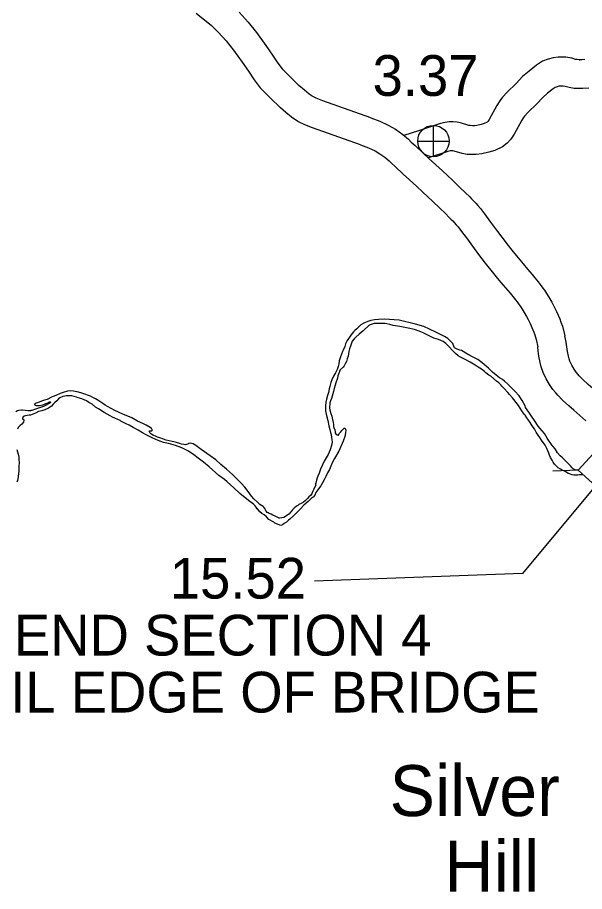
# Model space of a CAD drawing. Extents: x -939622 to -934245, y 1383184 to 1385301.
# Drawn here: x -935041.67 to -935024.02, y 1384081.23 to 1384108.42 of the extents above; entities that cross this region are included whole.
import ezdxf

# ---------------------------------------------------------------- set-up
doc = ezdxf.new("R2010")
doc.units = 0
for name, color, linetype in [('Level 10', 7, 'Continuous'), ('Level 15', 7, 'Continuous'), ('Level 20', 7, 'Continuous'), ('Level 24', 7, 'Continuous'), ('Level 25', 7, 'Continuous'), ('Level 26', 7, 'Continuous'), ('Level 9', 7, 'Continuous')]:
    doc.layers.add(name, color=color, linetype=linetype)

msp = doc.modelspace()

# ---------------------------------------------------------------- linework, layer by layer
at = {"layer": 'Level 10'}
for p, q in [((-935024.195, 1384107.102), (-935024.172, 1384107.102)), ((-935024.195, 1384106.202), (-935024.219, 1384106.203))]:
    msp.add_line(p, q, dxfattribs=at)
for points in [[(-935024.172, 1384107.102), (-935024.251, 1384107.106), (-935024.305, 1384107.114), (-935024.417, 1384107.147), (-935024.603, 1384107.183), (-935024.74, 1384107.183), (-935024.849, 1384107.179), (-935024.999, 1384107.162), (-935025.151, 1384107.118), (-935025.333, 1384107.054), (-935025.522, 1384106.932), (-935025.749, 1384106.751), (-935025.952, 1384106.575), (-935026.152, 1384106.359), (-935026.432, 1384106.089), (-935026.578, 1384105.934), (-935026.661, 1384105.827), (-935026.754, 1384105.679), (-935026.99, 1384105.241), (-935027.02, 1384105.195), (-935027.031, 1384105.183), (-935027.055, 1384105.165), (-935027.144, 1384105.122), (-935027.242, 1384105.091), (-935027.375, 1384105.059), (-935027.45, 1384105.05), (-935027.514, 1384105.05), (-935027.579, 1384105.053), (-935027.624, 1384105.061), (-935027.857, 1384105.13), (-935027.991, 1384105.159), (-935028.115, 1384105.168), (-935028.239, 1384105.168), (-935028.355, 1384105.151), (-935028.504, 1384105.122), (-935029.187, 1384104.893), (-935029.645, 1384104.748)], [(-935024.018, 1384107.109), (-935024.108, 1384107.102), (-935024.195, 1384107.102)], [(-935024.219, 1384106.203), (-935024.344, 1384106.209), (-935024.499, 1384106.233), (-935024.629, 1384106.271), (-935024.691, 1384106.283), (-935024.726, 1384106.283), (-935024.783, 1384106.281), (-935024.822, 1384106.277), (-935024.874, 1384106.261), (-935024.934, 1384106.24), (-935024.997, 1384106.2), (-935025.174, 1384106.059), (-935025.325, 1384105.928), (-935025.508, 1384105.729), (-935025.792, 1384105.456), (-935025.893, 1384105.348), (-935025.923, 1384105.31), (-935025.976, 1384105.226), (-935026.213, 1384104.787), (-935026.312, 1384104.629), (-935026.435, 1384104.506), (-935026.578, 1384104.396), (-935026.811, 1384104.283), (-935027.004, 1384104.222), (-935027.215, 1384104.173), (-935027.393, 1384104.15), (-935027.538, 1384104.15), (-935027.677, 1384104.157), (-935027.826, 1384104.182), (-935028.082, 1384104.258), (-935028.12, 1384104.266), (-935028.147, 1384104.268), (-935028.173, 1384104.268), (-935028.203, 1384104.264), (-935028.274, 1384104.25), (-935028.881, 1384104.047)], [(-935023.888, 1384106.217), (-935024.073, 1384106.202), (-935024.195, 1384106.202)]]:
    msp.add_lwpolyline(points, dxfattribs=at)
at = {"layer": 'Level 15'}
for points in [[(-935036.112, 1384108.553), (-935035.634, 1384108.171), (-935035.421, 1384107.962), (-935035.173, 1384107.688), (-935034.946, 1384107.404), (-935034.674, 1384107.024), (-935034.483, 1384106.744), (-935034.3, 1384106.472), (-935034.116, 1384106.229), (-935033.807, 1384105.919), (-935033.483, 1384105.602)], [(-935034.771, 1384108.585), (-935034.487, 1384108.271), (-935034.228, 1384107.947), (-935033.936, 1384107.54), (-935033.737, 1384107.248), (-935033.568, 1384106.995), (-935033.436, 1384106.821), (-935033.14, 1384106.525), (-935032.91, 1384106.297)], [(-935030.678, 1384105.297), (-935032.168, 1384105.826), (-935032.369, 1384105.907), (-935032.498, 1384105.967), (-935032.595, 1384106.034), (-935032.735, 1384106.152), (-935032.91, 1384106.297)], [(-935030.993, 1384104.453), (-935032.487, 1384104.984), (-935032.728, 1384105.081), (-935032.946, 1384105.183), (-935033.143, 1384105.318), (-935033.313, 1384105.462), (-935033.483, 1384105.602)], [(-935030.678, 1384105.297), (-935030.398, 1384105.187), (-935030.138, 1384105.071), (-935029.904, 1384104.939), (-935029.681, 1384104.778), (-935029.506, 1384104.627), (-935029.413, 1384104.542), (-935029.298, 1384104.433), (-935029.052, 1384104.204), (-935028.866, 1384104.031), (-935028.649, 1384103.836), (-935028.44, 1384103.641), (-935028.136, 1384103.355), (-935027.91, 1384103.137), (-935027.728, 1384102.965), (-935027.596, 1384102.835), (-935027.537, 1384102.775), (-935027.465, 1384102.701), (-935027.409, 1384102.638), (-935027.343, 1384102.566), (-935027.264, 1384102.474), (-935027.134, 1384102.308), (-935026.945, 1384102.054), (-935026.731, 1384101.763), (-935026.597, 1384101.583), (-935026.404, 1384101.326), (-935026.326, 1384101.226), (-935026.244, 1384101.124), (-935026.041, 1384100.879), (-935025.936, 1384100.753), (-935025.799, 1384100.591), (-935025.653, 1384100.421), (-935025.566, 1384100.317), (-935025.466, 1384100.196), (-935025.401, 1384100.111), (-935025.32, 1384099.999), (-935025.274, 1384099.934), (-935025.205, 1384099.829), (-935025.132, 1384099.714), (-935025.043, 1384099.562), (-935024.974, 1384099.436), (-935024.894, 1384099.268), (-935024.796, 1384099.038), (-935024.76, 1384098.941), (-935024.714, 1384098.813), (-935024.632, 1384098.518)], [(-935030.993, 1384104.453), (-935030.746, 1384104.357), (-935030.543, 1384104.266), (-935030.389, 1384104.18), (-935030.24, 1384104.071), (-935030.104, 1384103.955), (-935030.029, 1384103.885), (-935029.915, 1384103.777), (-935029.665, 1384103.545), (-935029.473, 1384103.367), (-935029.257, 1384103.173), (-935029.057, 1384102.985), (-935028.757, 1384102.703), (-935028.53, 1384102.485), (-935028.352, 1384102.317), (-935028.232, 1384102.199), (-935028.181, 1384102.147), (-935028.125, 1384102.089), (-935028.078, 1384102.036), (-935028.017, 1384101.968), (-935027.958, 1384101.901), (-935027.849, 1384101.762), (-935027.669, 1384101.52), (-935027.455, 1384101.228), (-935027.318, 1384101.044), (-935027.119, 1384100.779), (-935027.032, 1384100.668), (-935026.942, 1384100.555), (-935026.732, 1384100.302), (-935026.624, 1384100.174), (-935026.485, 1384100.009), (-935026.34, 1384099.839), (-935026.256, 1384099.739), (-935026.172, 1384099.637), (-935026.124, 1384099.574), (-935026.053, 1384099.476), (-935026.018, 1384099.427), (-935025.96, 1384099.339), (-935025.9, 1384099.244), (-935025.826, 1384099.119), (-935025.776, 1384099.026), (-935025.714, 1384098.898), (-935025.632, 1384098.704), (-935025.605, 1384098.631), (-935025.572, 1384098.541), (-935025.532, 1384098.397), (-935025.482, 1384098.17)], [(-935023.4, 1384096.555), (-935023.763, 1384096.874), (-935023.91, 1384097.004), (-935024.079, 1384097.16), (-935024.19, 1384097.275), (-935024.234, 1384097.326), (-935024.286, 1384097.388), (-935024.346, 1384097.48), (-935024.421, 1384097.607), (-935024.479, 1384097.724), (-935024.506, 1384097.801), (-935024.525, 1384097.882), (-935024.554, 1384098.026), (-935024.573, 1384098.168), (-935024.595, 1384098.319), (-935024.632, 1384098.518)], [(-935023.986, 1384095.872), (-935024.357, 1384096.198), (-935024.513, 1384096.335), (-935024.71, 1384096.518), (-935024.855, 1384096.668), (-935024.919, 1384096.742), (-935025.009, 1384096.85), (-935025.11, 1384097.004), (-935025.214, 1384097.18), (-935025.309, 1384097.374), (-935025.37, 1384097.546), (-935025.404, 1384097.688), (-935025.442, 1384097.877), (-935025.465, 1384098.045), (-935025.482, 1384098.17)]]:
    msp.add_lwpolyline(points, dxfattribs=at)
at = {"layer": 'Level 20'}
msp.add_line((-935024.219, 1384094.337), (-935025.011, 1384094.303), dxfattribs=at)
msp.add_lwpolyline([(-935023.344, 1384093.535), (-935020.935, 1384096.161), (-935021.811, 1384096.964), (-935024.219, 1384094.337)], close=True, dxfattribs=at)
at = {"layer": 'Level 25'}
msp.add_lwpolyline([(-935022.901, 1384094.785), (-935025.954, 1384091.119), (-935032.426, 1384090.886)], dxfattribs=at)
at = {"layer": 'Level 26'}
for p, q in [((-935028.726, 1384104.086), (-935028.726, 1384105.061)), ((-935029.214, 1384104.573), (-935028.239, 1384104.573))]:
    msp.add_line(p, q, dxfattribs=at)
msp.add_circle((-935028.726, 1384104.573), 0.487, dxfattribs=at)
at = {"layer": 'Level 9'}
for points in [[(-935024.225, 1384094.334), (-935024.263, 1384094.336), (-935024.284, 1384094.336), (-935024.314, 1384094.344), (-935024.377, 1384094.376), (-935024.42, 1384094.424), (-935024.448, 1384094.463), (-935024.463, 1384094.474), (-935024.576, 1384094.587), (-935024.603, 1384094.616), (-935024.67, 1384094.679), (-935024.713, 1384094.72), (-935024.78, 1384094.779), (-935024.862, 1384094.871), (-935024.936, 1384095.002), (-935025.009, 1384095.079), (-935025.034, 1384095.106), (-935025.187, 1384095.329), (-935025.267, 1384095.475), (-935025.337, 1384095.558), (-935025.469, 1384095.703), (-935025.579, 1384095.879), (-935025.677, 1384096.013), (-935025.76, 1384096.141), (-935025.858, 1384096.286), (-935025.862, 1384096.295), (-935025.871, 1384096.34), (-935025.967, 1384096.504), (-935026.062, 1384096.647), (-935026.19, 1384096.792), (-935026.285, 1384096.89), (-935026.413, 1384097.014), (-935026.51, 1384097.103), (-935026.58, 1384097.156), (-935026.671, 1384097.212), (-935026.771, 1384097.291), (-935026.883, 1384097.389), (-935027.017, 1384097.504), (-935027.211, 1384097.675), (-935027.342, 1384097.775), (-935027.448, 1384097.831), (-935027.59, 1384097.907), (-935027.717, 1384097.977), (-935027.799, 1384098.03), (-935027.853, 1384098.053), (-935027.907, 1384098.07), (-935027.983, 1384098.096), (-935028.073, 1384098.14), (-935028.08, 1384098.161), (-935028.123, 1384098.274), (-935028.203, 1384098.363), (-935028.276, 1384098.428), (-935028.385, 1384098.49), (-935028.463, 1384098.537), (-935028.633, 1384098.618), (-935028.844, 1384098.726), (-935029.022, 1384098.805), (-935029.281, 1384098.873), (-935029.793, 1384098.997), (-935029.949, 1384099.013), (-935030.087, 1384099.023), (-935030.24, 1384099.029), (-935030.432, 1384099.027), (-935030.558, 1384099.016), (-935030.672, 1384098.993), (-935030.77, 1384098.964), (-935030.874, 1384098.915), (-935030.987, 1384098.853), (-935031.058, 1384098.789), (-935031.111, 1384098.734), (-935031.168, 1384098.685), (-935031.209, 1384098.639), (-935031.253, 1384098.587), (-935031.297, 1384098.533), (-935031.341, 1384098.472), (-935031.409, 1384098.369), (-935031.458, 1384098.263), (-935031.487, 1384098.181), (-935031.536, 1384098.072), (-935031.556, 1384098.024), (-935031.617, 1384097.857), (-935031.654, 1384097.74), (-935031.673, 1384097.643), (-935031.69, 1384097.562), (-935031.725, 1384097.471), (-935031.777, 1384097.368), (-935031.832, 1384097.259), (-935031.888, 1384097.15), (-935031.922, 1384097.059), (-935031.95, 1384096.936), (-935031.967, 1384096.863), (-935031.995, 1384096.752), (-935032.018, 1384096.655)], [(-935024.062, 1384094.196), (-935024.066, 1384094.195), (-935024.123, 1384094.194), (-935024.138, 1384094.194), (-935024.189, 1384094.19), (-935024.228, 1384094.183), (-935024.293, 1384094.176), (-935024.356, 1384094.178), (-935024.405, 1384094.19), (-935024.444, 1384094.204), (-935024.495, 1384094.218), (-935024.528, 1384094.236), (-935024.601, 1384094.286), (-935024.646, 1384094.306), (-935024.719, 1384094.338), (-935024.767, 1384094.368), (-935024.843, 1384094.414), (-935024.898, 1384094.465), (-935024.955, 1384094.518), (-935024.995, 1384094.58), (-935025.035, 1384094.643), (-935025.054, 1384094.679), (-935025.085, 1384094.735), (-935025.113, 1384094.798), (-935025.135, 1384094.861), (-935025.166, 1384094.935), (-935025.2, 1384095.007), (-935025.244, 1384095.118), (-935025.363, 1384095.272), (-935025.415, 1384095.352), (-935025.47, 1384095.427), (-935025.526, 1384095.516), (-935025.544, 1384095.543), (-935025.584, 1384095.617), (-935025.658, 1384095.718), (-935025.716, 1384095.82), (-935025.787, 1384095.924), (-935025.824, 1384095.965), (-935025.876, 1384096.052), (-935025.897, 1384096.078), (-935025.974, 1384096.179), (-935026.029, 1384096.26), (-935026.081, 1384096.343), (-935026.222, 1384096.53), (-935026.262, 1384096.581), (-935026.363, 1384096.693), (-935026.412, 1384096.756), (-935026.527, 1384096.874), (-935026.601, 1384096.954), (-935026.631, 1384096.993), (-935026.695, 1384097.055), (-935026.768, 1384097.105), (-935026.944, 1384097.255), (-935027.005, 1384097.291), (-935027.099, 1384097.364), (-935027.138, 1384097.4), (-935027.226, 1384097.477), (-935027.332, 1384097.541), (-935027.426, 1384097.6), (-935027.581, 1384097.697), (-935027.735, 1384097.778), (-935027.801, 1384097.81), (-935027.883, 1384097.851), (-935027.956, 1384097.895), (-935028.035, 1384097.96), (-935028.089, 1384098.013), (-935028.132, 1384098.061), (-935028.233, 1384098.173), (-935028.339, 1384098.271), (-935028.424, 1384098.333), (-935028.563, 1384098.397), (-935028.708, 1384098.446), (-935028.862, 1384098.519), (-935029.043, 1384098.606), (-935029.167, 1384098.655), (-935029.315, 1384098.71), (-935029.513, 1384098.755), (-935029.772, 1384098.808), (-935029.973, 1384098.838), (-935030.082, 1384098.864), (-935030.175, 1384098.889), (-935030.223, 1384098.894), (-935030.265, 1384098.9), (-935030.388, 1384098.898), (-935030.445, 1384098.897), (-935030.571, 1384098.901), (-935030.729, 1384098.848), (-935030.915, 1384098.665), (-935031.031, 1384098.564), (-935031.14, 1384098.475), (-935031.188, 1384098.426), (-935031.196, 1384098.42), (-935031.252, 1384098.347), (-935031.281, 1384098.256), (-935031.301, 1384098.193), (-935031.333, 1384098.108), (-935031.355, 1384098.027), (-935031.366, 1384097.951)], [(-935031.366, 1384097.951), (-935031.383, 1384097.879), (-935031.409, 1384097.801), (-935031.435, 1384097.719), (-935031.469, 1384097.64), (-935031.507, 1384097.583), (-935031.537, 1384097.543), (-935031.622, 1384097.452), (-935031.703, 1384097.267), (-935031.714, 1384097.195), (-935031.76, 1384097.053), (-935031.78, 1384096.98), (-935031.811, 1384096.881), (-935031.831, 1384096.778), (-935031.899, 1384096.561), (-935031.928, 1384096.488), (-935031.945, 1384096.431), (-935031.948, 1384096.386), (-935031.958, 1384096.305), (-935031.958, 1384096.265), (-935031.945, 1384096.209), (-935031.922, 1384096.095), (-935031.888, 1384096.017), (-935031.872, 1384095.966), (-935031.862, 1384095.903), (-935031.859, 1384095.885), (-935031.843, 1384095.804), (-935031.839, 1384095.768), (-935031.832, 1384095.699), (-935031.823, 1384095.663), (-935031.797, 1384095.589), (-935031.787, 1384095.523), (-935031.781, 1384095.496), (-935031.763, 1384095.469), (-935031.723, 1384095.434), (-935031.711, 1384095.431), (-935031.687, 1384095.422), (-935031.681, 1384095.425), (-935031.678, 1384095.425), (-935031.669, 1384095.443), (-935031.655, 1384095.474), (-935031.646, 1384095.489), (-935031.631, 1384095.507), (-935031.608, 1384095.532), (-935031.572, 1384095.571), (-935031.558, 1384095.592), (-935031.507, 1384095.641), (-935031.489, 1384095.639), (-935031.471, 1384095.627), (-935031.452, 1384095.582), (-935031.46, 1384095.495), (-935031.482, 1384095.386), (-935031.534, 1384095.241), (-935031.673, 1384094.932), (-935031.802, 1384094.702), (-935031.863, 1384094.584), (-935031.921, 1384094.457), (-935031.958, 1384094.357), (-935032.02, 1384094.257), (-935032.072, 1384094.139), (-935032.121, 1384094.033), (-935032.177, 1384093.939), (-935032.226, 1384093.851), (-935032.265, 1384093.793), (-935032.32, 1384093.723), (-935032.382, 1384093.638), (-935032.42, 1384093.563), (-935032.47, 1384093.499), (-935032.526, 1384093.456), (-935032.574, 1384093.413), (-935032.621, 1384093.358), (-935032.76, 1384093.245), (-935032.872, 1384093.126), (-935032.981, 1384093.007), (-935033.07, 1384092.922), (-935033.197, 1384092.812), (-935033.232, 1384092.778), (-935033.298, 1384092.723), (-935033.366, 1384092.68), (-935033.425, 1384092.64), (-935033.476, 1384092.612), (-935033.663, 1384092.684), (-935033.693, 1384092.723), (-935033.848, 1384092.799), (-935033.915, 1384092.882), (-935033.991, 1384092.944), (-935034.06, 1384092.991), (-935034.124, 1384093.044), (-935034.201, 1384093.13), (-935034.207, 1384093.133), (-935034.24, 1384093.189), (-935034.268, 1384093.222), (-935034.323, 1384093.275), (-935034.48, 1384093.39), (-935034.745, 1384093.614), (-935034.939, 1384093.786), (-935035.037, 1384093.877), (-935035.146, 1384093.978), (-935035.228, 1384094.049), (-935035.404, 1384094.175), (-935035.708, 1384094.438)], [(-935037.454, 1384095.43), (-935037.496, 1384095.451), (-935037.514, 1384095.469), (-935037.539, 1384095.492), (-935037.57, 1384095.549), (-935037.549, 1384095.555), (-935037.54, 1384095.555), (-935037.534, 1384095.555), (-935037.525, 1384095.559), (-935037.507, 1384095.559), (-935037.489, 1384095.562), (-935037.477, 1384095.571), (-935037.477, 1384095.598), (-935037.484, 1384095.613), (-935037.499, 1384095.637), (-935037.535, 1384095.664), (-935037.662, 1384095.734), (-935037.768, 1384095.786), (-935037.928, 1384095.862), (-935038.113, 1384095.961), (-935038.388, 1384096.077), (-935038.641, 1384096.188), (-935038.862, 1384096.314), (-935038.941, 1384096.354), (-935039.013, 1384096.41), (-935039.141, 1384096.493), (-935039.235, 1384096.551), (-935039.325, 1384096.601), (-935039.395, 1384096.633), (-935039.458, 1384096.659), (-935039.488, 1384096.668), (-935039.543, 1384096.688), (-935039.693, 1384096.74), (-935039.805, 1384096.774), (-935039.871, 1384096.785), (-935039.925, 1384096.796), (-935040.003, 1384096.807), (-935040.108, 1384096.796), (-935040.248, 1384096.755), (-935040.344, 1384096.721), (-935040.475, 1384096.662), (-935040.561, 1384096.627), (-935040.612, 1384096.605), (-935040.746, 1384096.534), (-935040.826, 1384096.512), (-935040.886, 1384096.49), (-935040.969, 1384096.459), (-935041.044, 1384096.431), (-935041.083, 1384096.418), (-935041.104, 1384096.412), (-935041.107, 1384096.412), (-935041.116, 1384096.408), (-935041.125, 1384096.402), (-935041.136, 1384096.381), (-935041.13, 1384096.369), (-935041.118, 1384096.36), (-935041.106, 1384096.355), (-935041.088, 1384096.349), (-935041.055, 1384096.346), (-935041.028, 1384096.347), (-935041.001, 1384096.347), (-935040.977, 1384096.35), (-935040.929, 1384096.357), (-935040.878, 1384096.37), (-935040.851, 1384096.382), (-935040.801, 1384096.404), (-935040.783, 1384096.414), (-935040.726, 1384096.432), (-935040.69, 1384096.448), (-935040.667, 1384096.457), (-935040.649, 1384096.458), (-935040.643, 1384096.455), (-935040.639, 1384096.449), (-935040.639, 1384096.44), (-935040.657, 1384096.418), (-935040.699, 1384096.397), (-935040.72, 1384096.39), (-935040.77, 1384096.363), (-935040.856, 1384096.316), (-935040.919, 1384096.291), (-935041.011, 1384096.26), (-935041.071, 1384096.241), (-935041.134, 1384096.222), (-935041.187, 1384096.203), (-935041.22, 1384096.193), (-935041.247, 1384096.187), (-935041.265, 1384096.184), (-935041.304, 1384096.183), (-935041.349, 1384096.186), (-935041.427, 1384096.196), (-935041.508, 1384096.201), (-935041.544, 1384096.201), (-935041.622, 1384096.19), (-935041.667, 1384096.178), (-935041.72, 1384096.153)], [(-935035.708, 1384094.438), (-935035.878, 1384094.586), (-935036.045, 1384094.71), (-935036.176, 1384094.813), (-935036.351, 1384094.924), (-935036.554, 1384095.035), (-935036.75, 1384095.108), (-935036.964, 1384095.164), (-935037.12, 1384095.201), (-935037.286, 1384095.259), (-935037.476, 1384095.337), (-935037.661, 1384095.433), (-935037.776, 1384095.495), (-935037.909, 1384095.577), (-935038.072, 1384095.664), (-935038.187, 1384095.735), (-935038.281, 1384095.778), (-935038.45, 1384095.857), (-935038.477, 1384095.881), (-935038.707, 1384095.985), (-935038.786, 1384096.026), (-935038.967, 1384096.126), (-935039.146, 1384096.24), (-935039.237, 1384096.299), (-935039.346, 1384096.387), (-935039.443, 1384096.446), (-935039.524, 1384096.49), (-935039.667, 1384096.56), (-935039.775, 1384096.585), (-935039.832, 1384096.608), (-935039.977, 1384096.645), (-935040.076, 1384096.653), (-935040.151, 1384096.649), (-935040.196, 1384096.642), (-935040.261, 1384096.623), (-935040.345, 1384096.582), (-935040.389, 1384096.555), (-935040.445, 1384096.497), (-935040.51, 1384096.439), (-935040.555, 1384096.387), (-935040.611, 1384096.326), (-935040.7, 1384096.268), (-935040.813, 1384096.215), (-935040.905, 1384096.183), (-935041.01, 1384096.158), (-935041.105, 1384096.114), (-935041.266, 1384096.052), (-935041.305, 1384096.042), (-935041.368, 1384096.032), (-935041.413, 1384096.025), (-935041.46, 1384096.013), (-935041.499, 1384095.982), (-935041.502, 1384095.979), (-935041.51, 1384095.946), (-935041.51, 1384095.934), (-935041.504, 1384095.925), (-935041.495, 1384095.919), (-935041.483, 1384095.913), (-935041.471, 1384095.907), (-935041.468, 1384095.892), (-935041.479, 1384095.829), (-935041.535, 1384095.771), (-935041.585, 1384095.728), (-935041.644, 1384095.667), (-935041.67, 1384095.613)], [(-935032.018, 1384096.655), (-935032.052, 1384096.541), (-935032.078, 1384096.447), (-935032.082, 1384096.351), (-935032.079, 1384096.179), (-935032.063, 1384096.078), (-935032.012, 1384095.883), (-935031.979, 1384095.718), (-935031.951, 1384095.604), (-935031.928, 1384095.503), (-935031.912, 1384095.443), (-935031.896, 1384095.35), (-935031.883, 1384095.293), (-935031.879, 1384095.209), (-935031.892, 1384095.1), (-935031.941, 1384094.964), (-935032.005, 1384094.825), (-935032.124, 1384094.613), (-935032.176, 1384094.501), (-935032.237, 1384094.368), (-935032.272, 1384094.277), (-935032.283, 1384094.241), (-935032.318, 1384094.153), (-935032.338, 1384094.093), (-935032.361, 1384094.023), (-935032.387, 1384093.936), (-935032.404, 1384093.903), (-935032.389, 1384093.882), (-935032.412, 1384093.812), (-935032.444, 1384093.761), (-935032.447, 1384093.749), (-935032.482, 1384093.682), (-935032.502, 1384093.628), (-935032.513, 1384093.603), (-935032.552, 1384093.552), (-935032.599, 1384093.503), (-935032.643, 1384093.457), (-935032.717, 1384093.387), (-935032.77, 1384093.344), (-935032.839, 1384093.301), (-935032.91, 1384093.264), (-935032.943, 1384093.239), (-935032.981, 1384093.212), (-935033.058, 1384093.153), (-935033.117, 1384093.089), (-935033.153, 1384093.047), (-935033.226, 1384092.97), (-935033.3, 1384092.912), (-935033.381, 1384092.866), (-935033.444, 1384092.853), (-935033.5, 1384092.846), (-935033.521, 1384092.846), (-935033.591, 1384092.872), (-935033.648, 1384092.901), (-935033.727, 1384092.939), (-935033.778, 1384092.968), (-935033.833, 1384092.991), (-935033.866, 1384093.006), (-935033.896, 1384093.02), (-935033.92, 1384093.047), (-935033.936, 1384093.068), (-935033.954, 1384093.107), (-935033.97, 1384093.145), (-935034.001, 1384093.19), (-935034.025, 1384093.208), (-935034.122, 1384093.269), (-935034.152, 1384093.287), (-935034.201, 1384093.34), (-935034.316, 1384093.444), (-935034.384, 1384093.53), (-935034.488, 1384093.675), (-935034.589, 1384093.803), (-935034.696, 1384093.922), (-935034.796, 1384094.028), (-935034.982, 1384094.2), (-935035.167, 1384094.371), (-935035.335, 1384094.516), (-935035.499, 1384094.655), (-935035.672, 1384094.781), (-935035.95, 1384094.978), (-935036.117, 1384095.102), (-935036.205, 1384095.155), (-935036.274, 1384095.172), (-935036.334, 1384095.168), (-935036.37, 1384095.149), (-935036.406, 1384095.131), (-935036.436, 1384095.127), (-935036.487, 1384095.133), (-935036.562, 1384095.149), (-935036.613, 1384095.164), (-935036.716, 1384095.201), (-935036.806, 1384095.221), (-935036.851, 1384095.229), (-935036.95, 1384095.249), (-935037.041, 1384095.274), (-935037.128, 1384095.3), (-935037.234, 1384095.338), (-935037.315, 1384095.366), (-935037.375, 1384095.393), (-935037.421, 1384095.416), (-935037.454, 1384095.43)], [(-935041.69, 1384094.978), (-935041.646, 1384094.838), (-935041.63, 1384094.742), (-935041.623, 1384094.679), (-935041.618, 1384094.553), (-935041.623, 1384094.474), (-935041.624, 1384094.381), (-935041.626, 1384094.306), (-935041.631, 1384094.228), (-935041.647, 1384094.137), (-935041.658, 1384094.068), (-935041.666, 1384094.017), (-935041.687, 1384093.959)]]:
    msp.add_lwpolyline(points, dxfattribs=at)

# ---------------------------------------------------------------- texts
at = {"layer": 'Level 24'}
for s, p in [('Silver', (-935030.09, 1384083.577)), ('Hill', (-935028.38, 1384081.231))]:
    msp.add_text(s, height=1.584, dxfattribs=at).set_placement(p)
at = {"layer": 'Level 25'}
for s, p in [('3.37', (-935030.619, 1384105.978)), ('15.52', (-935036.93, 1384090.342)), ('END SECTION 4', (-935041.778, 1384088.571)), ('TRAIL EDGE OF BRIDGE', (-935045.283, 1384086.799))]:
    msp.add_text(s, height=1.2672, dxfattribs=at).set_placement(p)

doc.saveas('drawing.dxf')
